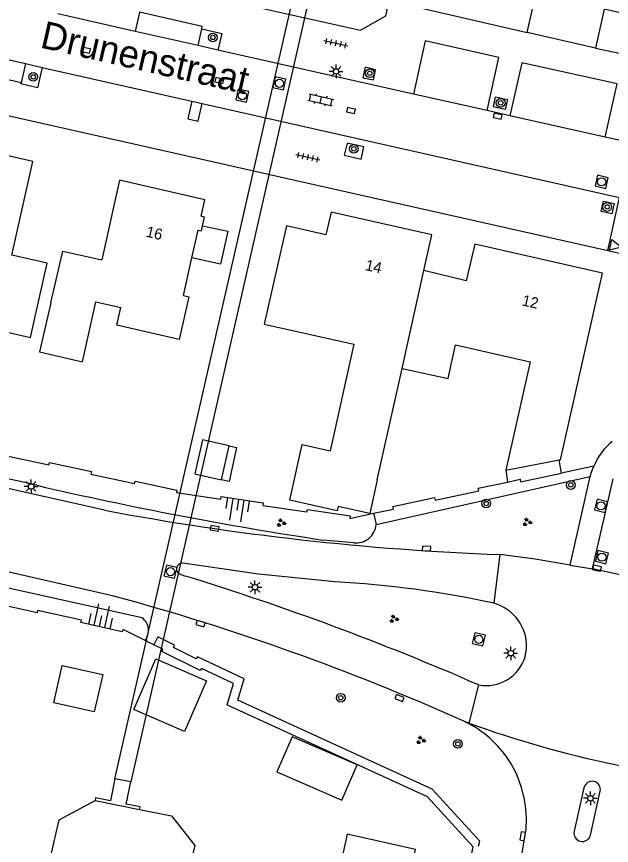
# Model space of a CAD drawing. Extents: x 128999 to 131010, y 395498 to 399007.
# Drawn here: x 129126.3 to 129180.7, y 398637.3 to 398713.2 of the extents above; entities that cross this region are included whole.
import ezdxf

# ---------------------------------------------------------------- set-up
doc = ezdxf.new("R2010")
doc.units = 0
for name, color, linetype in [('gg-afsc-erfafscheiding', 7, 'Continuous'), ('gg-anno-huisnummerreeks BGT', 7, 'Continuous'), ('gg-anno-openbare ruimte label', 7, 'Continuous'), ('gg-bbg-gedigitaliseerde bebouwing', 7, 'Continuous'), ('gg-bbg-gedigitaliseerde bijgebouw', 7, 'Continuous'), ('gg-bbg-hoofdgebouw', 7, 'Continuous'), ('gg-bbg-luifel en loopbrug', 7, 'Continuous'), ('gg-bbg-tussenscheiding', 7, 'Continuous'), ('gg-knt-bovenkant onderkant talud', 7, 'Continuous'), ('gg-knt-verharding', 7, 'Continuous'), ('gg-knt-verharding nz', 7, 'Continuous'), ('gg-kntw-beschoeiing', 7, 'Continuous'), ('gg-kwrk-duiker nz vlak', 7, 'Continuous'), ('gg-kwrk-uitstroombak niveau min 01', 7, 'Continuous'), ('gt-bbg-plantopografie pand', 7, 'Continuous'), ('gt-grn-groengrens', 7, 'Continuous'), ('gt-grn-weggrens', 7, 'Continuous'), ('gt-symb-boom', 7, 'Continuous'), ('gt-symb-groenvak', 7, 'Continuous'), ('gt-symb-klinker verharding', 7, 'Continuous'), ('gt-symb-kolk', 7, 'Continuous'), ('gt-symb-lichtmast', 7, 'Continuous'), ('gt-symb-rioolschacht', 7, 'Continuous'), ('gt-symb-talud symbool', 7, 'Continuous'), ('gt-symb-tegel verharding', 7, 'Continuous'), ('gt-symb-waterafsluiter', 7, 'Continuous')]:
    doc.layers.add(name, color=color, linetype=linetype)

# ---------------------------------------------------------------- blocks, each defined once
blk = doc.blocks.new('gt0-WAFSL')
at = {"layer": 'gt-symb-waterafsluiter'}
for p, q in [((-0.5, -0.333), (0, 0.667)), ((0, 0.667), (0.5, -0.333)), ((0.5, -0.333), (-0.5, -0.333))]:
    blk.add_line(p, q, dxfattribs=at)
blk = doc.blocks.new('gt0-BOOM')
at = {"layer": 'gt-symb-boom'}
for radius in [0.4, 0.2]:
    blk.add_circle((0, 0), radius, dxfattribs=at)
blk = doc.blocks.new('gt0-RS')
at = {"layer": 'gt-symb-rioolschacht'}
blk.add_lwpolyline([(-0.5, -0.5), (0.5, -0.5), (0.5, 0.5), (-0.5, 0.5)], close=True, dxfattribs=at)
blk.add_circle((0, 0), 0.375, dxfattribs=at)
blk = doc.blocks.new('gt0-KOLK')
at = {"layer": 'gt-symb-kolk'}
blk.add_lwpolyline([(0, 0), (0.375, 0), (0.375, 0.4), (-0.375, 0.4), (-0.375, 0), (0, 0)], dxfattribs=at)
blk = doc.blocks.new('gt0-LMAST')
at = {"layer": 'gt-symb-lichtmast'}
for p, q in [((-0.182, 0.173), (-0.447, 0.438)), ((-0.005, 0.246), (-0.005, 0.621)), ((0.172, 0.173), (0.437, 0.438)), ((-0.255, -0.004), (-0.63, -0.004)), ((-0.182, -0.181), (-0.447, -0.446)), ((-0.005, -0.254), (-0.005, -0.629)), ((0.437, -0.446), (0.172, -0.181)), ((0.245, -0.004), (0.62, -0.004))]:
    blk.add_line(p, q, dxfattribs=at)
blk.add_circle((-0.005, -0.004), 0.25, dxfattribs=at)
blk = doc.blocks.new('gt0-KL1')
at = {"layer": 'gt-symb-klinker verharding'}
for p, q in [((-1.15, 0.3), (1.15, 0.3)), ((-1, -0.3), (-1, 0.3)), ((-0.5, 0.3), (-0.5, 0.45)), ((0, -0.3), (0, 0.3)), ((0.5, 0.3), (0.5, 0.45)), ((1, -0.3), (1, 0.3)), ((-1.15, -0.3), (1.15, -0.3)), ((-0.5, -0.45), (-0.5, -0.3)), ((0.5, -0.45), (0.5, -0.3))]:
    blk.add_line(p, q, dxfattribs=at)
blk = doc.blocks.new('gt0-TEG1')
at = {"layer": 'gt-symb-tegel verharding'}
for p, q in [((-1.125, 0), (1.125, 0)), ((-0.9, -0.25), (-0.9, 0.25)), ((-0.45, -0.25), (-0.45, 0.25)), ((0, -0.25), (0, 0.25)), ((0.45, -0.25), (0.45, 0.25)), ((0.9, -0.25), (0.9, 0.25))]:
    blk.add_line(p, q, dxfattribs=at)
blk = doc.blocks.new('gt0-GRVAK')
at = {"layer": 'gt-symb-groenvak'}
for p, q in [((-0.11, 0.189), (-0.228, 0.24)), ((-0.182, 0.153), (0.088, 0.153)), ((-0.091, 0.211), (-0.156, 0.322)), ((-0.047, 0.214), (-0.047, 0.393)), ((-0.004, 0.211), (0.061, 0.322)), ((0.015, 0.189), (0.133, 0.24)), ((0.262, -0.052), (0.197, 0.059)), ((0.305, -0.049), (0.305, 0.13)), ((0.349, -0.052), (0.414, 0.059)), ((-0.245, -0.228), (-0.363, -0.177)), ((-0.318, -0.264), (-0.047, -0.264)), ((-0.226, -0.206), (-0.291, -0.095)), ((-0.183, -0.203), (-0.183, -0.024)), ((-0.139, -0.206), (-0.074, -0.095)), ((-0.12, -0.228), (-0.002, -0.177)), ((0.243, -0.074), (0.125, -0.023)), ((0.17, -0.11), (0.441, -0.11)), ((0.368, -0.074), (0.486, -0.023))]:
    blk.add_line(p, q, dxfattribs=at)
blk = doc.blocks.new('gt0-TALUD_1')
at = {"layer": 'gt-symb-talud symbool'}
for p, q in [((-1, -1), (-1, 0)), ((-0.5, -2), (-0.5, 0)), ((0, -1), (0, 0)), ((0.5, -2), (0.5, 0)), ((1, -1), (1, 0))]:
    blk.add_line(p, q, dxfattribs=at)

msp = doc.modelspace()

# ---------------------------------------------------------------- linework, layer by layer
at = {"layer": 'gg-afsc-erfafscheiding'}
msp.add_line((129138.87, 398655.689), (129138.07, 398656.087), dxfattribs=at)
for points in [[(129125.28, 398672.996), (129129.277, 398672.13), (129129.327, 398672.36), (129133.159, 398671.53), (129133.109, 398671.301), (129137.106, 398670.436), (129137.156, 398670.665), (129140.987, 398669.836), (129140.939, 398669.607), (129144.99, 398669.004), (129145.024, 398669.236), (129148.878, 398668.663), (129148.843, 398668.431), (129152.884, 398667.83), (129152.919, 398668.062), (129156.832, 398667.48), (129156.797, 398667.248), (129158.978, 398667.714)], [(129158.978, 398667.714), (129160.794, 398668.102), (129160.745, 398668.332), (129164.559, 398669.146), (129164.608, 398668.917), (129168.607, 398669.771), (129168.558, 398670.001), (129171.22, 398670.57)], [(129138.07, 398656.087), (129136.058, 398657.087), (129135.984, 398656.863), (129132.191, 398657.707), (129132.242, 398657.936), (129128.239, 398658.826), (129128.188, 398658.597), (129124.362, 398659.448), (129124.413, 398659.678), (129120.42, 398660.566), (129120.369, 398660.336), (129116.562, 398661.183), (129116.613, 398661.412), (129112.62, 398662.3), (129112.569, 398662.07), (129108.753, 398662.919), (129108.804, 398663.149), (129104.806, 398664.038), (129104.755, 398663.809), (129100.939, 398664.658), (129100.99, 398664.887), (129096.993, 398665.776), (129096.942, 398665.547), (129093.115, 398666.398)], [(129145.596, 398650.193), (129146.168, 398652.141), (129143.223, 398653.525), (129143.118, 398653.315), (129139.604, 398655.061), (129139.708, 398655.272), (129138.87, 398655.689)], [(129145.596, 398650.193), (129163.871, 398641.807), (129168.064, 398637.221), (129167.924, 398636.578)]]:
    msp.add_lwpolyline(points, dxfattribs=at)
at = {"layer": 'gg-bbg-gedigitaliseerde bebouwing'}
for points in [[(129141.6, 398687.63), (129142.088, 398687.52), (129141.204, 398683.618), (129135.491, 398684.913), (129135.86, 398686.54)], [(129159.311, 398670.77), (129158.628, 398667.701), (129155.746, 398668.343), (129155.655, 398667.936), (129151.325, 398668.899), (129152.459, 398673.996), (129154.997, 398673.432)]]:
    msp.add_lwpolyline(points, dxfattribs=at)
at = {"layer": 'gg-bbg-gedigitaliseerde bijgebouw'}
msp.add_line((129145.067, 398670.765), (129145.761, 398673.889), dxfattribs=at)
for points in [[(129145.761, 398673.889), (129143.321, 398674.432), (129142.626, 398671.308), (129145.067, 398670.765)], [(129139.067, 398654.395), (129143.696, 398652.375), (129141.676, 398647.745), (129137.047, 398649.765), (129139.067, 398654.395)], [(129130.487, 398653.786), (129134.194, 398652.95), (129133.424, 398649.536), (129129.717, 398650.371), (129130.487, 398653.786)]]:
    msp.add_lwpolyline(points, dxfattribs=at)
at = {"layer": 'gg-bbg-hoofdgebouw'}
for p, q in [((129179.27, 398710.27), (129173.03, 398711.68)), ((129141.6, 398687.63), (129142.361, 398691.076)), ((129159.311, 398670.77), (129161.58, 398680.97)), ((129171.07, 398671.65), (129175.96, 398672.587))]:
    msp.add_line(p, q, dxfattribs=at)
for points in [[(129173.03, 398711.68), (129173.86, 398715.34), (129175.41, 398714.99), (129176.669, 398720.558)], [(129186.046, 398718.417), (129184.77, 398712.77), (129180.08, 398713.84), (129179.27, 398710.27)], [(129121.49, 398685.19), (129127.6, 398683.78), (129129.11, 398690.6), (129125.88, 398691.32), (129127.79, 398699.9), (129120.98, 398701.46), (129118.894, 398691.992)], [(129143.337, 398694.023), (129143.51, 398694.81), (129143.2, 398694.88), (129143.53, 398696.39), (129135.72, 398698.19), (129134.114, 398690.905)], [(129163.57, 398689.92), (129164.311, 398693.2), (129155.09, 398695.27), (129154.61, 398693.19), (129151.02, 398694.01), (129148.97, 398685.02), (129157.18, 398683.18), (129154.997, 398673.432)], [(129142.361, 398691.076), (129142.92, 398693.61), (129143.23, 398693.54), (129143.337, 398694.023)], [(129175.96, 398672.587), (129176.08, 398672.61), (129179.92, 398689.67), (129168.25, 398692.32), (129167.46, 398688.99), (129163.57, 398689.92)], [(129129.46, 398686.96), (129130.56, 398691.688), (129134.114, 398690.905)], [(129129.46, 398686.96), (129128.42, 398682.48), (129132.35, 398681.58), (129133.562, 398687.057), (129135.86, 398686.54)], [(129161.58, 398680.97), (129165.79, 398680.05), (129166.46, 398683.11), (129173.31, 398681.56), (129171.07, 398671.65)], [(129167.14, 398632.97), (129162.17, 398634.05), (129162.82, 398636.97), (129156.57, 398638.37), (129155.93, 398635.44), (129157.48, 398634.98), (129156.223, 398629.43)]]:
    msp.add_lwpolyline(points, dxfattribs=at)
at = {"layer": 'gg-bbg-luifel en loopbrug'}
for p, q in [((129176.157, 398671.384), (129175.96, 398672.587)), ((129171.07, 398671.65), (129171.22, 398670.57))]:
    msp.add_line(p, q, dxfattribs=at)
for points in [[(129143.337, 398694.023), (129145.643, 398693.515), (129144.963, 398690.502), (129142.361, 398691.076)], [(129145.761, 398673.889), (129146.445, 398673.737), (129145.75, 398670.613), (129145.067, 398670.765)], [(129171.22, 398670.57), (129172.382, 398670.818), (129172.431, 398670.588), (129176.157, 398671.384)]]:
    msp.add_lwpolyline(points, dxfattribs=at)
at = {"layer": 'gg-bbg-tussenscheiding'}
msp.add_line((129161.58, 398680.97), (129163.57, 398689.92), dxfattribs=at)
at = {"layer": 'gg-knt-bovenkant onderkant talud'}
for p, q in [((129128.155, 398670.273), (129073.68, 398682.441)), ((129137.808, 398658.14), (129060.641, 398675.305)), ((129158.978, 398667.714), (129159.208, 398666.699)), ((129157.178, 398665.015), (129154.376, 398665.262))]:
    msp.add_line(p, q, dxfattribs=at)
for centre, radius, start, end in [((129204.302, 398997.617), 336.084, 256.90473, 261.45699), ((129157.4, 398666.813), 1.812, 262.96402, 356.39124), ((129136.962, 398656.989), 1.429, 320.86463, 53.68071)]:
    msp.add_arc(centre, radius, start, end, dxfattribs=at)
at = {"layer": 'gg-knt-verharding'}
for p, q in [((129046.63, 398721.85), (129145.579, 398699.584)), ((129161.522, 398714.338), (129173.03, 398711.68)), ((129137.164, 398711.798), (129130.08, 398713.393)), ((129142.931, 398710.501), (129143.264, 398712.043)), ((129144.742, 398710.093), (129142.931, 398710.501)), ((129162.635, 398706.067), (129144.742, 398710.093)), ((129179.27, 398710.27), (129184.28, 398709.23)), ((129127.122, 398708.851), (129126.726, 398707.084)), ((129127.122, 398708.851), (129128.651, 398708.506)), ((129128.651, 398708.506), (129142.335, 398705.423)), ((129142.335, 398705.423), (129143.294, 398705.207)), ((129143.294, 398705.207), (129181.49, 398696.6)), ((129171.441, 398704.086), (129169.368, 398704.552)), ((129182.62, 398701.57), (129180.168, 398702.121)), ((129145.579, 398699.584), (129151.108, 398698.34)), ((129151.108, 398698.34), (129180.398, 398691.749)), ((129180.398, 398691.749), (129184.57, 398690.81)), ((129134.355, 398667.989), (129078.31, 398680.53)), ((129135.207, 398660.139), (129081.17, 398672.46)), ((129176.96, 398662.98), (129178.791, 398671.072)), ((129179, 398662.64), (129180.91, 398670.862)), ((129176.96, 398662.98), (129179, 398662.64)), ((129185.01, 398661.34), (129179, 398662.64)), ((129141.33, 398662.11), (129141.76, 398661.97)), ((129172.84, 398654.569), (129172.98, 398655.34)), ((129167.671, 398648.47), (129167.16, 398648.72)), ((129167.686, 398648.526), (129167.16, 398648.72)), ((129171.951, 398644.059), (129171.56, 398644.79)), ((129178.23, 398642.611), (129177.332, 398638.623)), ((129178.817, 398638.275), (129179.71, 398642.28)), ((129172.543, 398636.468), (129172.89, 398638.44))]:
    msp.add_line(p, q, dxfattribs=at)
for points in [[(129144.603, 398714.874), (129157.79, 398711.92), (129160.11, 398713.21), (129160.38, 398714.413)], [(129143.264, 398712.043), (129143.307, 398712.244), (129137.553, 398713.54), (129137.164, 398711.798)], [(129126.726, 398707.084), (129115.12, 398709.728), (129115.489, 398711.472)], [(129143.264, 398712.043), (129145.084, 398711.613), (129144.742, 398710.093)], [(129169.368, 398704.552), (129170.452, 398709.409), (129163.712, 398710.922), (129162.635, 398706.067)], [(129128.651, 398708.506), (129128.23, 398706.64), (129126.706, 398706.995), (129126.726, 398707.084)], [(129158.97, 398707.354), (129159.167, 398708.286), (129158.205, 398708.514), (129157.994, 398707.56), (129158.97, 398707.354)], [(129180.168, 398702.121), (129181.271, 398706.984), (129172.558, 398708.931), (129171.441, 398704.086)], [(129142.335, 398705.423), (129141.971, 398703.808), (129142.93, 398703.59), (129143.294, 398705.207)], [(129169.936, 398704.906), (129170.136, 398705.815), (129171.233, 398705.563), (129171.033, 398704.654), (129169.936, 398704.906)], [(129156.569, 398701.566), (129156.28, 398700.467), (129157.853, 398700.102), (129158.096, 398701.241), (129156.569, 398701.566)], [(129180.768, 398695.111), (129179.808, 398695.319), (129180.018, 398696.275), (129180.986, 398696.057), (129180.768, 398695.111)], [(129178.791, 398671.072), (129178.935, 398671.551), (129179.116, 398672.016)], [(129176.96, 398662.98), (129173.753, 398663.522), (129170.527, 398663.93)], [(129155.443, 398661.44), (129148.46, 398662.13), (129141.52, 398663.14)]]:
    msp.add_lwpolyline(points, dxfattribs=at)
for centre, radius, start, end in [((129184.838, 398669.513), 6.245, 130.06755, 156.37808), ((129179.989, 398911.453), 247.704, 259.38392, 267.81088), ((129141.479, 398662.615), 0.527, 85.50355, 253.59318), ((129066.799, 398418.924), 254.343, 66.40855, 72.85896), ((129150.708, 398571.519), 90.045, 77.64739, 86.98563), ((129078.029, 398449.726), 218.044, 65.87199, 74.79742), ((129168.89, 398655.531), 4.095, 357.33206, 74.68811), ((129169.277, 398655.678), 3.731, 259.38828, 342.7175), ((129200.103, 398737.222), 94.434, 249.92362, 266.64127), ((129163.118, 398639.763), 9.826, 30.77108, 62.39229), ((129162.74, 398639.632), 10.22, 353.30285, 25.67139), ((129178.969, 398642.442), 0.758, 347.66028, 167.12639), ((129178.075, 398638.45), 0.763, 166.87763, 346.74458)]:
    msp.add_arc(centre, radius, start, end, dxfattribs=at)
at = {"layer": 'gg-knt-verharding nz'}
for p, q in [((129115.489, 398711.472), (129127.122, 398708.851)), ((129142.931, 398710.501), (129137.164, 398711.798)), ((129169.368, 398704.552), (129162.635, 398706.067)), ((129180.168, 398702.121), (129171.441, 398704.086))]:
    msp.add_line(p, q, dxfattribs=at)
at = {"layer": 'gg-kntw-beschoeiing'}
for points in [[(129127.653, 398628.559), (129130.2, 398639.66), (129133.49, 398641.43)], [(129137.56, 398640.6), (129140.48, 398640.05), (129142.63, 398637.31), (129140.97, 398630.45), (129137.31, 398626.359)]]:
    msp.add_lwpolyline(points, dxfattribs=at)
at = {"layer": 'gg-kwrk-duiker nz vlak'}
for p, q in [((129135.311, 398643.434), (129153.589, 398723.527)), ((129154.967, 398723.142), (129136.757, 398643.139))]:
    msp.add_line(p, q, dxfattribs=at)
at = {"layer": 'gg-kwrk-uitstroombak niveau min 01'}
for p, q in [((129136.757, 398643.139), (129135.311, 398643.434)), ((129133.49, 398641.43), (129137.56, 398640.6))]:
    msp.add_line(p, q, dxfattribs=at)
for points in [[(129135.311, 398643.434), (129134.898, 398641.411), (129133.542, 398641.687), (129133.49, 398641.43)], [(129137.56, 398640.6), (129137.612, 398640.857), (129136.345, 398641.116), (129136.757, 398643.139)]]:
    msp.add_lwpolyline(points, dxfattribs=at)
at = {"layer": 'gt-bbg-plantopografie pand'}
msp.add_lwpolyline([(129150.128, 398644.055), (129156.07, 398641.477), (129157.464, 398644.688), (129151.521, 398647.266), (129150.128, 398644.055)], dxfattribs=at)
at = {"layer": 'gt-grn-groengrens'}
for p, q in [((129179.116, 398672.016), (129176.157, 398671.384)), ((129159.208, 398666.699), (129178.791, 398671.072)), ((129139.227, 398656.406), (129138.87, 398655.689)), ((129168.585, 398637.261), (129168.686, 398637.726))]:
    msp.add_line(p, q, dxfattribs=at)
msp.add_lwpolyline([(129168.686, 398637.726), (129164.352, 398642.466), (129146.559, 398650.631), (129147.128, 398652.573), (129142.857, 398654.581), (129142.759, 398654.387), (129140.674, 398655.423), (129140.778, 398655.633), (129139.227, 398656.406)], dxfattribs=at)
at = {"layer": 'gt-grn-weggrens'}
for p, q in [((129180.398, 398691.749), (129181.49, 398696.6)), ((129170.527, 398663.93), (129169.971, 398659.48)), ((129168.59, 398652.01), (129167.686, 398648.526))]:
    msp.add_line(p, q, dxfattribs=at)

# ---------------------------------------------------------------- block references
at = {"layer": 'gt-symb-boom'}
for p in [(129144.275, 398711.241), (129127.839, 398707.637), (129158.63, 398707.967), (129170.607, 398705.261), (129157.172, 398701.054), (129180.361, 398695.734), (129177.025, 398670.301), (129169.291, 398668.604), (129155.978, 398650.839), (129166.69, 398646.619)]:
    msp.add_blockref('gt0-BOOM', p, dxfattribs=at)
at = {"layer": 'gt-symb-groenvak'}
for p in [(129150.514, 398666.835), (129173.025, 398666.903), (129160.832, 398658.037), (129163.295, 398646.952)]:
    msp.add_blockref('gt0-GRVAK', p, dxfattribs=at)
at = {"layer": 'gt-symb-klinker verharding', "rotation": -12.702731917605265}
msp.add_blockref('gt0-KL1', (129154.148, 398705.53), dxfattribs=at)
at = {"layer": 'gt-symb-kolk'}
for p, rotation in [((129132.721, 398710.274), 167.17287658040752), ((129144.909, 398707.493), 167.22875743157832), ((129156.961, 398704.756), 167.06118937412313), ((129170.386, 398704.235), 167.46497664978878), ((129144.408, 398666.137), -8.45426172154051), ((129163.813, 398664.285), -2.750834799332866), ((129179.385, 398662.489), -12.006708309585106), ((129143.196, 398657.804), 163.01526746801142), ((129161.431, 398650.992), 157.92205836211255), ((129172.821, 398638.129), 80.09492079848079)]:
    msp.add_blockref('gt0-KOLK', p, dxfattribs=dict(at, rotation=rotation))
at = {"layer": 'gt-symb-lichtmast'}
for p in [(129155.553, 398708.139), (129127.653, 398670.171), (129148.133, 398660.955), (129171.54, 398654.914), (129178.823, 398641.645)]:
    msp.add_blockref('gt0-LMAST', p, dxfattribs=at)
at = {"layer": 'gt-symb-rioolschacht'}
for p, rotation in [((129150.365, 398707.044), 77.28466301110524), ((129146.965, 398705.924), 77.28466301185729), ((129179.854, 398698.035), 77.28466300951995), ((129179.795, 398668.391), 76.93666266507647), ((129179.869, 398663.701), 76.93666266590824), ((129140.395, 398662.377), -12.827123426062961), ((129168.607, 398656.181), -12.82712341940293)]:
    msp.add_blockref('gt0-RS', p, dxfattribs=dict(at, rotation=rotation))
at = {"layer": 'gt-symb-talud symbool'}
for p, xscale, yscale, rotation in [((129146.64, 398668.987), 1.000396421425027, 1.000396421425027, -9.029198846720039), ((129133.873, 398657.358), 0.9997364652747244, 0.9997364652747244, 167.75714042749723)]:
    msp.add_blockref('gt0-TALUD_1', p, dxfattribs=dict(at, xscale=xscale, yscale=yscale, rotation=rotation))
at = {"layer": 'gt-symb-tegel verharding'}
for p, rotation in [((129155.535, 398710.717), -12.702731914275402), ((129152.974, 398700.283), -12.702731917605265)]:
    msp.add_blockref('gt0-TEG1', p, dxfattribs=dict(at, rotation=rotation))
at = {"layer": 'gt-symb-waterafsluiter', "rotation": -102.70273191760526}
msp.add_blockref('gt0-WAFSL', (129181.001, 398692.194), dxfattribs=at)

# ---------------------------------------------------------------- texts
at = {"layer": 'gg-anno-huisnummerreeks BGT'}
for s, rotation, p in [('16', 347, (129138.087, 398693.027)), ('14', 347.4, (129158.154, 398689.969)), ('12', 347.2, (129172.494, 398686.741))]:
    msp.add_text(s, height=1, rotation=rotation, dxfattribs=at).set_placement(p)
at = {"layer": 'gg-anno-openbare ruimte label'}
msp.add_text('Drunenstraat', height=2.5, rotation=347.2, dxfattribs=at).set_placement((129128.376, 398710.335))

doc.saveas('drawing.dxf')
